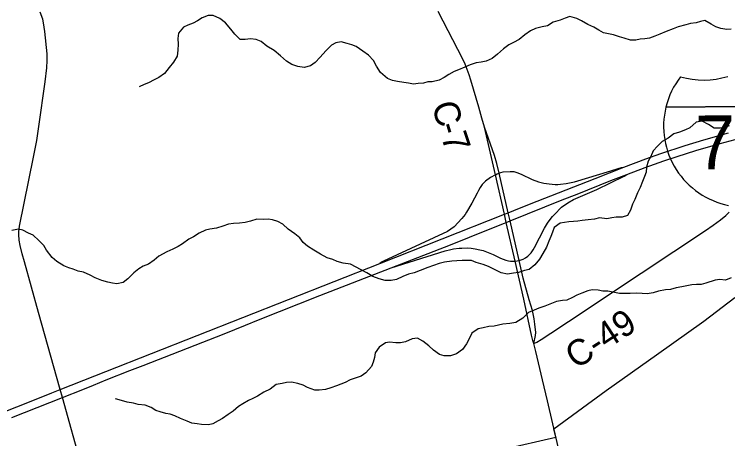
# Model space of a CAD drawing. Extents: x 114843 to 284848, y 317643 to 566895.
# Drawn here: x 127204 to 135502, y 389981 to 394917 of the extents above; entities that cross this region are included whole.
import ezdxf

# ---------------------------------------------------------------- set-up
doc = ezdxf.new("R2010")
doc.units = 0
for name, color, linetype in [('GM_X_Corporation', 7, 'Continuous'), ('GM_X_County_Road', 7, 'Continuous'), ('GM_X_County_Road_Text', 7, 'Continuous'), ('GM_X_Interchange_Ramps', 7, 'Continuous'), ('GM_X_Interstate_Location', 7, 'Continuous'), ('GM_X_Interstate_Route', 7, 'Continuous'), ('GM_X_Interstate_Shield', 7, 'Continuous'), ('GM_X_Minor_River', 7, 'Continuous'), ('GM_X_State_Route', 7, 'Continuous')]:
    doc.layers.add(name, color=color, linetype=linetype)

msp = doc.modelspace()

# ---------------------------------------------------------------- linework, layer by layer
at = {"layer": 'GM_X_Corporation'}
msp.add_lwpolyline([(131242.5, 383812.5), (133185.7, 385110.4), (132507.9, 386140.3), (132120.1, 386729.4), (132074.4, 386801.7), (133255.1, 387606), (133059.6, 388453.9), (132385.2, 388039.2), (131590.3, 387550.3), (131114.5, 388280.6), (130512.2, 389227.4), (130680.7, 389340.9), (132895.6, 389858.1), (133501.6, 389999.6), (133479, 390097.5), (134088.1, 390541.9), (134675, 390957.5), (135225.1, 391347.1), (135582.8, 391621.7)], dxfattribs=at)
at = {"layer": 'GM_X_County_Road'}
msp.add_line((132799.8, 393050), (132675, 393604.5), dxfattribs=at)
for points in [[(127994.7, 389639.3), (127765, 390461.2), (127739.3, 390552.6), (127487.1, 391447.6), (127323.1, 392036.3), (127297.3, 392131.1), (127273.6, 392226.4), (127261, 392290.7), (127255.8, 392355.9), (127256.8, 392388.7), (127264.3, 392453.8), (127427.9, 393256.4), (127464.6, 393449.5), (127490.3, 393611.3), (127561.8, 394130.8), (127581.8, 394293.2), (127587.6, 394379.8), (127587.6, 394424.2), (127585.7, 394457), (127559.3, 394717.9), (127545.5, 394815.4), (127535.4, 394860.9), (127505.5, 394939.9)], [(132675, 393604.5), (132641.6, 393710.4), (132606.7, 393836.8), (132513.5, 394151.3), (132494.1, 394213.9), (132471.9, 394275.7), (132447.1, 394336.4), (132419.9, 394396.1), (132134.8, 394950.2)], [(132844.4, 393070.5), (132816, 393180.9), (132788.3, 393275.3), (132675, 393604.5)], [(133248, 391086.8), (133280.7, 391104), (133330.3, 391133.7), (133445.9, 391209.3), (133854.5, 391479.5), (134125.7, 391661.3), (135242.4, 392403), (135332.5, 392464.9), (135416.7, 392526.3), (135479.4, 392578.3), (135520, 392617.3)]]:
    msp.add_lwpolyline(points, dxfattribs=at)
at = {"layer": 'GM_X_Interchange_Ramps'}
for points in [[(132799.8, 393050), (132741.3, 393019.9), (132682.8, 392974.8), (132646.9, 392936.6), (132622.1, 392902.4), (132601.7, 392865.7), (132588, 392836.2), (132526.7, 392720.7), (132464.5, 392614.6), (132447, 392589), (132407.6, 392540.9), (132319.5, 392443.8), (132241.7, 392391.2), (131497.3, 392044.9), (131481.7, 392036.8), (131456.5, 392020.2)], [(131585.8, 391967.2), (132216.9, 392166), (132279.8, 392181.4), (132311.8, 392187.5), (132376.7, 392195.9), (132409.3, 392198.1), (132472.1, 392198.9), (132518.4, 392196), (132565.8, 392189.7), (132617.2, 392179.2), (132657.7, 392168.2), (132717.2, 392147.6), (132775, 392122.4), (132860.3, 392080.4), (132889.4, 392067.4), (132919.9, 392056.6), (132951.6, 392048.9), (132976, 392045.6), (133029.5, 392045.6), (133053, 392049.7), (133075.6, 392053.6)]]:
    msp.add_lwpolyline(points, dxfattribs=at)
at = {"layer": 'GM_X_Interstate_Route'}
for points in [[(134327.7, 393054), (134540.6, 393134.2), (134757.2, 393210.7), (134912.5, 393262.6), (135130.8, 393332.1), (135413.8, 393413.9), (135761.8, 393506.2), (135920.7, 393545.8), (136111.9, 393590.6), (136162.7, 393601)], [(126544.9, 390079.1), (127399.6, 390416.1), (127642.6, 390514.4), (127739.3, 390552.6), (131456.5, 392020.2), (132904.6, 392591.9), (132948.5, 392609.2), (133012.6, 392634.5), (133195.1, 392708), (133958.8, 393007.6), (134292.6, 393140.1), (134549.1, 393235.5), (134725.6, 393297.5), (135006.1, 393389.4), (135225.5, 393457.5), (135509.7, 393537.2)], [(132907, 392489.1), (132926.3, 392496.9), (132969.8, 392514.6), (133172.5, 392597.1), (133577.6, 392758.2), (133749.8, 392825.1), (134144.3, 392983), (134327.7, 393054)], [(131585.8, 391967.2), (132277.4, 392237.1), (132719, 392412.5), (132907, 392489.1)], [(127177.4, 390227.4), (127765, 390461.2), (128000.4, 390554.8), (128127.4, 390603.7), (128274.5, 390664.9), (128549.1, 390773.2), (128702.5, 390831.5), (129643.5, 391202.3), (129892.6, 391301.5), (130044.1, 391364.1), (130757.9, 391645.9), (131585.8, 391967.2)]]:
    msp.add_lwpolyline(points, dxfattribs=at)
at = {"layer": 'GM_X_Interstate_Shield'}
for p, q in [((134783.1, 393838), (136225.9, 393848.3)), ((136225.9, 393848.3), (134783.1, 393838)), ((136225.9, 393848.3), (134783.1, 393838))]:
    msp.add_line(p, q, dxfattribs=at)
for centre, start, end in [((135693.7, 393614.6), 142.08055, 166.21824), ((135221.6, 395089.4), 253.42069, 287.40254), ((135693.7, 393614.6), 166.21825, 258.87464)]:
    msp.add_arc(centre, 937.6, start, end, dxfattribs=at)
at = {"layer": 'GM_X_Minor_River'}
for points in [[(129721.4, 394742.6), (129661.4, 394816.8), (129593.5, 394868.9), (129515.6, 394902.9), (129459.6, 394901), (129389.6, 394874.9), (129333.6, 394838.9), (129283.7, 394812.9), (129223.7, 394790.9), (129171.7, 394766.8), (129115.7, 394698.8), (129107.6, 394634.7), (129109.6, 394568.6), (129107.6, 394500.5), (129097.5, 394428.4), (129057.5, 394358.3), (129005.5, 394296.2), (128951.5, 394226.1), (128885.5, 394182.1), (128831.5, 394156.1), (128763.5, 394118), (128713.5, 394102), (128657.6, 394074)], [(135542, 394744.7), (135490.1, 394740.7), (135420.1, 394750.7), (135362.2, 394768.8), (135308.2, 394802.8), (135236.3, 394842.9), (135186.3, 394830.9), (135134.3, 394818.9), (135068.4, 394810.9), (135014.4, 394794.9), (134926.4, 394770.9), (134868.4, 394748.9), (134786.5, 394714.9), (134710.5, 394684.8), (134654.5, 394660.8), (134590.5, 394640.8), (134538.6, 394632.8), (134484.6, 394626.8), (134432.6, 394614.8), (134372.6, 394614.9), (134298.7, 394638.9), (134242.7, 394653), (134172.8, 394677), (134116.8, 394689.1), (134058.9, 394701.1), (134002.9, 394731.2), (133943, 394767.2), (133873, 394797.3), (133801.1, 394841.4), (133745.2, 394869.5), (133667.2, 394889.5), (133611.2, 394871.5), (133551.2, 394849.5), (133473.3, 394825.5), (133407.3, 394783.4), (133345.3, 394769.4), (133267.4, 394751.4), (133207.4, 394725.4), (133143.4, 394679.4), (133075.4, 394623.3), (133011.4, 394587.3), (132955.4, 394563.3), (132893.4, 394513.2), (132823.4, 394451.1), (132761.4, 394403.1), (132693.4, 394373.1), (132635.5, 394359.1), (132575.5, 394351.1), (132507.5, 394327.1), (132443.5, 394301), (132371.6, 394271), (132321.6, 394253), (132257.6, 394215), (132203.6, 394181), (132145.6, 394148.9), (132065.7, 394132.9), (132013.7, 394130.9), (131961.7, 394116.9), (131899.7, 394110.9), (131847.8, 394103), (131789.8, 394115), (131733.8, 394125), (131659.9, 394135.1), (131601.9, 394147.1), (131544, 394171.2), (131462.1, 394241.3), (131418.1, 394313.4), (131380.2, 394379.5), (131322.3, 394439.6), (131256.3, 394487.7), (131182.4, 394541.8), (131130.4, 394561.9), (131076.5, 394575.9), (131004.5, 394596), (130944.6, 394586), (130892.6, 394558), (130826.6, 394491.9), (130762.6, 394417.8), (130704.6, 394355.7), (130648.6, 394317.7), (130576.6, 394299.7), (130502.6, 394309.7), (130432.7, 394333.8), (130370.8, 394371.9), (130298.8, 394432), (130224.9, 394496.1), (130143, 394546.2), (130075.1, 394600.3), (130017.1, 394624.4), (129953.2, 394630.4), (129891.2, 394624.4), (129833.2, 394624.4), (129769.3, 394686.5), (129721.4, 394742.6)], [(135517.4, 393621), (135467.4, 393601), (135415.4, 393591), (135345.4, 393591), (135279.5, 393633.1), (135205.6, 393673.2), (135135.6, 393661.2), (135059.6, 393597.1), (135009.6, 393571.1), (134941.6, 393547.1), (134873.7, 393525), (134807.7, 393475), (134739.7, 393437), (134683.7, 393382.9), (134633.7, 393328.9), (134607.7, 393262.7), (134575.6, 393208.7), (134555.6, 393140.6), (134553.6, 393080.5), (134535.5, 393028.4), (134509.5, 392970.3), (134485.5, 392902.3), (134451.5, 392840.2), (134421.4, 392762.1), (134393.4, 392708), (134371.4, 392637.9), (134335.4, 392575.8), (134275.4, 392555.8), (134205.4, 392557.8), (134153.5, 392549.8), (134095.5, 392537.8), (134009.5, 392547.9), (133951.6, 392535.9), (133877.6, 392525.9), (133807.6, 392517.9), (133757.7, 392509.9), (133707.7, 392505.9), (133655.7, 392501.9), (133603.8, 392493.9), (133551.8, 392486), (133483.8, 392437.9), (133463.8, 392383.8), (133443.7, 392331.8), (133419.7, 392279.7), (133393.7, 392207.6), (133351.7, 392133.5), (133313.6, 392067.4), (133259.6, 392001.3), (133191.6, 391949.3), (133139.7, 391935.3), (133069.7, 391915.3), (133011.7, 391907.3), (132939.7, 391893.3), (132867.8, 391909.3), (132787.9, 391947.4), (132719.9, 391983.5), (132656, 392007.5), (132576, 392029.6), (132522.1, 392051.6), (132470.1, 392053.7), (132412.1, 392051.7), (132352.2, 392049.7), (132292.2, 392045.7), (132208.2, 392035.7), (132144.3, 392019.7), (132080.3, 391995.7), (132012.3, 391973.7), (131926.4, 391935.7), (131854.4, 391911.7), (131788.4, 391893.7), (131722.4, 391867.6), (131648.4, 391831.6), (131588.5, 391821.6), (131518.5, 391819.6), (131446.6, 391839.7), (131374.6, 391867.8), (131304.7, 391909.8), (131232.7, 391947.9), (131180.8, 391976), (131112.9, 392012.1), (131030.9, 392024.1), (130961, 392042.2), (130909, 392064.2), (130843.1, 392086.3), (130765.1, 392128.4), (130689.2, 392172.5), (130615.3, 392220.6), (130563.3, 392264.6), (130525.4, 392316.7), (130467.5, 392364.8), (130389.5, 392418.9), (130327.6, 392477), (130269.6, 392507.1), (130207.7, 392527.1)], [(130207.7, 392527.1), (130155.7, 392533.2), (130101.8, 392531.2), (130025.8, 392535.2), (129951.8, 392511.2), (129889.9, 392495.2), (129823.9, 392487.2), (129753.9, 392483.2), (129695.9, 392475.3), (129630, 392451.2), (129556, 392429.2), (129480, 392417.2), (129428.1, 392405.2), (129356.1, 392371.2), (129288.1, 392329.2), (129236.1, 392301.1), (129162.1, 392249.1), (129110.1, 392215.1), (129050.1, 392185), (128980.2, 392153), (128886.2, 392103), (128830.2, 392056.9), (128766.2, 392010.9), (128704.2, 391986.9), (128654.2, 391956.8), (128596.2, 391908.8), (128526.2, 391838.7), (128470.2, 391798.7), (128398.3, 391782.7), (128346.3, 391788.7), (128290.3, 391802.7), (128222.4, 391820.8), (128146.4, 391850.9), (128088.5, 391882.9), (128008.6, 391917), (127948.6, 391931), (127890.7, 391951.1), (127838.7, 391969.1), (127778.7, 391993.2), (127698.8, 392041.3), (127644.9, 392087.4), (127579, 392173.5), (127547, 392227.6), (127491.1, 392287.7), (127423.2, 392347.9), (127371.2, 392371.9), (127305.3, 392408), (127253.3, 392418), (127175.3, 392404)], [(135542.2, 391852.3), (135476.3, 391826.3), (135408.3, 391832.3), (135354.3, 391826.3), (135246.4, 391790.3), (135194.4, 391776.3), (135138.4, 391776.3), (135086.4, 391770.3), (134966.5, 391746.4), (134900.5, 391734.4), (134834.6, 391716.4), (134776.6, 391712.4), (134698.6, 391698.4), (134636.6, 391678.4), (134564.7, 391664.4), (134508.7, 391668.4), (134440.7, 391672.4), (134366.8, 391668.4), (134244.9, 391668.5), (134184.9, 391682.5), (134109, 391698.6), (134049, 391696.6), (133997, 391708.6), (133925.1, 391712.7), (133875.1, 391702.7), (133805.1, 391674.6), (133747.1, 391648.6), (133697.1, 391622.6), (133629.2, 391592.6), (133579.2, 391586.6), (133511.2, 391576.6), (133451.2, 391552.6), (133373.3, 391520.6), (133305.3, 391500.5), (133251.3, 391474.5), (133183.3, 391448.5), (133119.3, 391384.4), (133039.3, 391332.4), (132969.4, 391320.4), (132887.4, 391312.4), (132837.4, 391302.4), (132785.5, 391290.4), (132723.5, 391286.4), (132657.5, 391270.4), (132599.5, 391258.4), (132527.6, 391208.4), (132503.5, 391156.3), (132465.5, 391086.2), (132417.5, 391018.1), (132347.5, 390968.1), (132279.5, 390946.1), (132203.6, 390946.1), (132149.6, 390962.1), (132081.7, 391012.2), (132025.7, 391062.3), (131955.8, 391116.4), (131893.9, 391150.5), (131829.9, 391142.5), (131755.9, 391108.5), (131695.9, 391094.5), (131640, 391096.5), (131570, 391104.6), (131520.1, 391096.6), (131448.1, 391044.5), (131402, 390978.4), (131392, 390924.3), (131380, 390872.3), (131358, 390820.2), (131294, 390748.1), (131240, 390710.1), (131180, 390690.1), (131112, 390664), (131054, 390634), (131004, 390614), (130950.1, 390596), (130886.1, 390574), (130824.1, 390554), (130750.1, 390546), (130698.2, 390546), (130614.2, 390576.1), (130562.3, 390604.1), (130502.3, 390622.2), (130428.4, 390638.2), (130370.4, 390634.3), (130318.4, 390624.3), (130250.5, 390610.3), (130178.5, 390556.2), (130106.5, 390522.2), (130032.5, 390476.1), (129978.5, 390450.1), (129928.5, 390424.1), (129860.5, 390388.1), (129810.6, 390354), (129748.5, 390302), (129690.6, 390263.9)], [(129690.6, 390263.9), (129624.6, 390215.9), (129574.6, 390187.9), (129512.6, 390155.8), (129462.6, 390141.8), (129382.7, 390145.9), (129330.7, 390153.9), (129268.7, 390161.9), (129216.8, 390184), (129138.8, 390218.1), (129070.9, 390248.1), (129018.9, 390266.2), (128967, 390274.2), (128901, 390292.2), (128849.1, 390310.3), (128797.1, 390342.4), (128725.2, 390372.4), (128645.2, 390378.5), (128589.3, 390394.5), (128517.3, 390404.6), (128451.4, 390424.6), (128381.4, 390444.7)]]:
    msp.add_lwpolyline(points, dxfattribs=at)
at = {"layer": 'GM_X_State_Route'}
for points in [[(132799.8, 393050), (132822, 393060.8), (132844.4, 393070.5), (132864.6, 393078.7), (132889, 393084.5), (132973.2, 393090), (132997.2, 393089.6), (133015.9, 393087.4), (133047.6, 393077.2), (133097.7, 393055.8), (133228.5, 392994.3), (133301.1, 392968.5), (133364.5, 392953.6), (133424.2, 392944.8), (133494, 392939), (133524.8, 392939.2), (133558.9, 392941.3), (133623.5, 392949.7), (133717.9, 392969.8), (134142.5, 393094.7), (134227.1, 393123.4), (134268, 393135.5), (134292.6, 393140.1)], [(133248, 391086.8), (133235, 391123.3), (133219.6, 391187), (133131.2, 391603.8), (133029.5, 392045.6), (132926.3, 392496.9), (132904.6, 392591.9), (132799.8, 393050)], [(133075.6, 392053.6), (132969.8, 392514.6), (132948.5, 392609.2), (132844.4, 393070.5)], [(133075.6, 392053.6), (133100.8, 392060.3), (133124.7, 392069), (133151.8, 392085.2), (133177.2, 392104.3), (133200.4, 392126.2), (133215.6, 392143.8), (133237.9, 392177.2), (133253.4, 392205), (133311.9, 392318.4), (133372.8, 392431.4), (133405.9, 392486.9), (133424, 392514), (133464, 392565.3), (133485.7, 392589.7), (133568, 392672), (133640.9, 392725.4), (133707.1, 392761.2), (133980.9, 392879.9), (134298.7, 393033.3), (134327.7, 393054)], [(133248, 391086.8), (133267.2, 391181.3), (133268.6, 391214.6), (133259.2, 391311.8), (133251, 391376.6), (133230.2, 391472.1), (133192.7, 391597), (133123.7, 391848.6), (133075.6, 392053.6)], [(133346.7, 390665.9), (133269.2, 390993.4), (133256.2, 391057.5), (133248, 391086.8)], [(134887.3, 381784.2), (134852.9, 382241.4), (134820.8, 382652.6), (134798.8, 382912.9), (134763.2, 383389.4), (134692.7, 384181.5), (134651.8, 384669.4), (134617.3, 385059.6), (134600.7, 385222), (134586.5, 385318.8), (134574.8, 385383), (134561, 385446.8), (134479.7, 385796.4), (134372.8, 386239.1), (134260.4, 386720.5), (134190.2, 387007), (134152.8, 387166.4), (134044.7, 387642.6), (133856.7, 388486.2), (133566.8, 389719.1), (133404.8, 390420.3), (133346.7, 390665.9)]]:
    msp.add_lwpolyline(points, dxfattribs=at)

# ---------------------------------------------------------------- texts
at = {"layer": 'GM_X_County_Road_Text'}
for s, height, rotation, p in [('C', 300, 286.24381, (132056.9, 393861.1)), ('-', 300, 286.7275, (132126.6, 393621.9)), ('7', 300, 288.40095, (132165, 393494.7)), ('C-49', 300.02, 33.14515, (133738.2, 390782.3))]:
    msp.add_text(s, height=height, rotation=rotation, dxfattribs=at).set_placement(p)
at = {"layer": 'GM_X_Interstate_Location'}
msp.add_text('70', height=1, rotation=0.41163, dxfattribs=at).set_placement((135304.4, 393235.7))
at = {"layer": 'GM_X_Interstate_Shield'}
msp.add_text('70', height=625.03, rotation=0.41162, dxfattribs=at).set_placement((135125.7, 393113.8))

doc.saveas('drawing.dxf')
